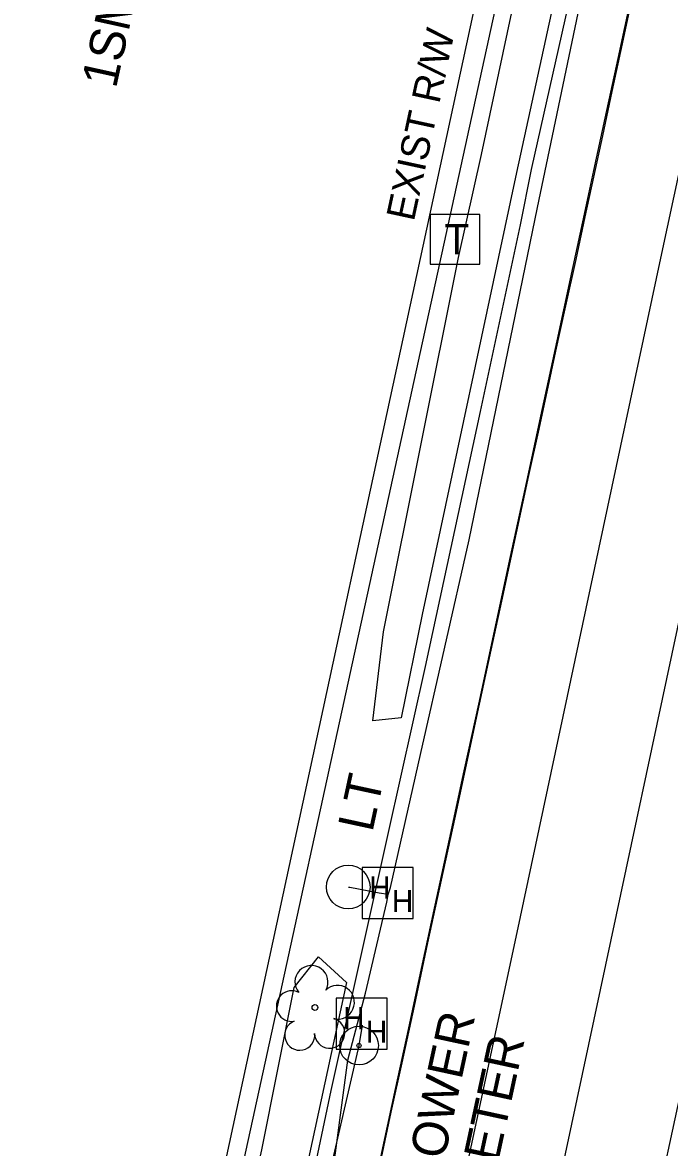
# Model space of a CAD drawing. Extents: x 2100323 to 2109811, y 740376 to 749755.
# Drawn here: x 2106040.1 to 2106113, y 743366.4 to 743493.1 of the extents above; entities that cross this region are included whole.
import ezdxf

# ---------------------------------------------------------------- set-up
doc = ezdxf.new("R2010")
doc.units = 0
for name, color, linetype in [('Exist Building', 7, 'Continuous'), ('Exist Building Text', 7, 'Continuous'), ('Exist Right of Way Line', 7, 'Continuous'), ('Exist Right of Way Line Text', 7, 'Continuous'), ('Exist Roads EOP', 7, 'Continuous'), ('Exist Roads EOP Other', 7, 'Continuous'), ('Exist Roads EOT', 7, 'Continuous'), ('Exist Utilities Other Located Object CELL', 7, 'Continuous'), ('Exist Utilities Other Located Object Text', 7, 'Continuous'), ('Exist Utilities Other Pole CELL', 7, 'Continuous'), ('Exist Utilities Other Pole Text', 7, 'Continuous'), ('Exist Utilities Power Hand Hole CELL', 7, 'Continuous'), ('Exist Utilities Power UG Cable SUE LOS B', 7, 'Continuous'), ('Exist Utilities Telephone Pedestal CELL', 7, 'Continuous'), ('Exist Vegetation Hedge Row', 7, 'Continuous'), ('Exist Vegetation Tree CELL', 7, 'Continuous'), ('Exist Vegetation Woods Line', 7, 'Continuous')]:
    doc.layers.add(name, color=color, linetype=linetype)

msp = doc.modelspace()

# ---------------------------------------------------------------- linework, layer by layer
at = {"layer": 'Exist Building'}
msp.add_lwpolyline([(2106037.99, 743573.24), (2106018.9, 743485.96), (2106017.36, 743486.3), (2105996.61, 743391.41), (2105959.32, 743399.57), (2105929.35, 743262.52), (2106037.5, 743238.87), (2106107.3, 743558.09), (2106037.99, 743573.24)], dxfattribs=at)
at = {"layer": 'Exist Right of Way Line'}
msp.add_line((2105967.64, 742922.92), (2106195.83, 743980.08), dxfattribs=at)
at = {"layer": 'Exist Roads EOP'}
msp.add_lwpolyline([(2106080.58, 743365.2), (2106081.69, 743370.35), (2106082.9, 743375.91), (2106084.29, 743382.31), (2106085.82, 743389.42), (2106087.35, 743396.47), (2106088.84, 743403.36), (2106090.28, 743409.99), (2106091.64, 743416.3), (2106092.95, 743422.38), (2106094.33, 743428.78), (2106095.81, 743435.62), (2106097.2, 743442.06), (2106098.33, 743447.28), (2106099.24, 743451.49), (2106100.24, 743456.05), (2106101.36, 743461.18), (2106102.5, 743466.39), (2106103.54, 743471.18), (2106104.51, 743475.65), (2106105.52, 743480.33), (2106106.58, 743485.3), (2106107.72, 743490.66), (2106108.96, 743496.5)], dxfattribs=at)
at = {"layer": 'Exist Roads EOP Other'}
for points in [[(2106097.48, 743476.53), (2106104.39, 743507.26), (2106111.03, 743539.28), (2106113.63, 743551.85), (2106119.66, 743578.89), (2106135.41, 743653.01), (2106143.99, 743692.69), (2106150.96, 743724.35), (2106153.5, 743737.02), (2106174.08, 743830.85), (2106177.01, 743845.22), (2106179.68, 743856.4), (2106198.32, 743945.52), (2106203.24, 743971.73), (2106204.48, 743980.15)], [(2106108.82, 743496.55), (2106107.21, 743489.02), (2106105.76, 743482.31), (2106104.48, 743476.42), (2106103.23, 743470.62), (2106101.84, 743464.22), (2106100.33, 743457.22), (2106098.68, 743449.6), (2106096.91, 743441.38), (2106095.09, 743432.95), (2106093.31, 743424.71), (2106091.57, 743416.65), (2106089.87, 743408.79), (2106088.2, 743401.11), (2106086.59, 743393.67), (2106085.05, 743386.53), (2106083.57, 743379.68), (2106082.15, 743373.12), (2106080.8, 743366.85), (2106079.4, 743360.36)], [(2105989.88, 742978.1), (2105992.89, 742991.26), (2106005.74, 743051.33), (2106017.11, 743104.36), (2106021.65, 743125.26), (2106026.92, 743151.57), (2106033.25, 743181.45), (2106042.52, 743222), (2106046.03, 743238.36), (2106049.46, 743254.83), (2106054.7, 743278.8), (2106061.75, 743311.36), (2106068.7, 743343.35), (2106074.92, 743372.78), (2106081.36, 743401.84), (2106085.54, 743420.55), (2106091.74, 743449.28), (2106096.24, 743470.29), (2106097.48, 743476.53)]]:
    msp.add_lwpolyline(points, dxfattribs=at)
at = {"layer": 'Exist Roads EOT'}
for points in [[(2106137.18, 743582.93), (2106129.02, 743544.65), (2106120.52, 743506.04), (2106112.02, 743466.55), (2106104.11, 743429.36), (2106095.71, 743390.07), (2106086.87, 743348.78), (2106078.51, 743309.78), (2106070.2, 743271.79), (2106061.76, 743232.89), (2106053.82, 743195.96), (2106045.11, 743156.31), (2106036.83, 743117.88), (2106028.4, 743079), (2106020.18, 743040.87), (2106011.78, 743002.02)], [(2106146.94, 743578.03), (2106138.92, 743540.77), (2106130.66, 743502.58), (2106122.28, 743464.49), (2106113.88, 743424.79), (2106105.83, 743386.93), (2106097.43, 743347.7), (2106089.21, 743309.26), (2106080.88, 743270.71), (2106072.32, 743230.86), (2106063.87, 743192.12), (2106055.42, 743153.43), (2106047.06, 743115.78), (2106038.73, 743077.35), (2106030.31, 743038.03), (2106021.98, 742999.54)], [(2106158.44, 743577.13), (2106150.88, 743543.06), (2106141.86, 743501.64), (2106133.69, 743463.5), (2106125.22, 743424.34), (2106117.02, 743385.24), (2106108.57, 743346.18), (2106100.3, 743308.18), (2106092.15, 743270.35), (2106083.38, 743229.64), (2106074.58, 743188.81), (2106066.53, 743151.58), (2106058.54, 743114.96), (2106050.08, 743075.72), (2106041.09, 743034.02), (2106033.02, 742996.93)]]:
    msp.add_lwpolyline(points, dxfattribs=at)
at = {"layer": 'Exist Utilities Other Located Object CELL'}
for radius in [2.18, 0.24]:
    msp.add_circle((2106078.05, 743377.86), radius, dxfattribs=at)
at = {"layer": 'Exist Utilities Other Pole CELL'}
msp.add_circle((2106076.83, 743395.71), 2.46, dxfattribs=at)
at = {"layer": 'Exist Utilities Power Hand Hole CELL'}
for p, q in [((2106081.35, 743394.88), (2106081.35, 743394.88)), ((2106078.42, 743380.17), (2106078.42, 743380.17))]:
    msp.add_line(p, q, dxfattribs=at)
for points in [[(2106078.4, 743392.15), (2106084.15, 743392.15), (2106084.15, 743397.9), (2106078.4, 743397.9), (2106078.4, 743392.15)], [(2106075.47, 743377.44), (2106081.22, 743377.44), (2106081.22, 743383.19), (2106075.47, 743383.19), (2106075.47, 743377.44)]]:
    msp.add_lwpolyline(points, dxfattribs=at)
at = {"layer": 'Exist Utilities Power UG Cable SUE LOS B'}
for points in [[(2106081.35, 743394.88), (2106081.58, 743395.64), (2106084.98, 743410.65), (2106090.47, 743434.82), (2106098.15, 743472.23), (2106102.74, 743494.11), (2106109.21, 743522.98), (2106112.59, 743539.42), (2106112.78, 743540.41), (2106111.71, 743540.67), (2106108.67, 743541.01)], [(2106046.99, 743236.2), (2106046.92, 743236.77), (2106048.23, 743244.61), (2106051.85, 743259.85), (2106058.03, 743287.41), (2106062.68, 743310.27), (2106066.47, 743326.61), (2106068.59, 743337.33), (2106074.88, 743361.82), (2106076.79, 743376.2), (2106078.79, 743383.74), (2106081.19, 743394.01), (2106081.35, 743394.88), (2106080.32, 743395.02), (2106077.01, 743395.65), (2106076.86, 743395.66)], [(2106078.42, 743380.17), (2106078.04, 743377.85), (2106074.52, 743362.69), (2106069.27, 743337.24), (2106067.38, 743327.27), (2106061.4, 743310.77), (2106058.61, 743288.6), (2106052.66, 743260.3), (2106048.94, 743243.92), (2106047.1, 743234.64), (2106045.92, 743223.36), (2106038.78, 743191.03), (2106034.86, 743175.39), (2106030.52, 743155.65), (2106029.65, 743154.26)]]:
    msp.add_lwpolyline(points, dxfattribs=at)
at = {"layer": 'Exist Utilities Telephone Pedestal CELL'}
msp.add_line((2106088.8, 743468.68), (2106088.8, 743468.68), dxfattribs=at)
msp.add_lwpolyline([(2106086.08, 743465.86), (2106091.67, 743465.86), (2106091.67, 743471.45), (2106086.08, 743471.45), (2106086.08, 743465.86)], dxfattribs=at)
at = {"layer": 'Exist Vegetation Hedge Row'}
msp.add_lwpolyline([(2106053.87, 743281.75), (2106047.41, 743250.16), (2106045.45, 743247.13), (2106041.6, 743247.88), (2106043.97, 743260), (2106052.48, 743299.42), (2106059.66, 743333.14), (2106067.11, 743366.13), (2106070.73, 743384.4), (2106073.49, 743387.85), (2106076.65, 743384.96), (2106071.34, 743360.46), (2106064.8, 743329.82), (2106053.87, 743281.75)], dxfattribs=at)
at = {"layer": 'Exist Vegetation Tree CELL'}
msp.add_line((2106073.08, 743382.14), (2106073.08, 743382.14), dxfattribs=at)
msp.add_circle((2106073.08, 743382.14), 0.326, dxfattribs=at)
for centre, radius, start, end in [((2106072.69, 743385.02), 1.86, 330.1651, 219.7134), ((2106070.47, 743382.3), 1.73, 62.6636, 279.3457), ((2106075.63, 743382.73), 1.9, 257.1011, 134.1999), ((2106071.37, 743379.02), 1.69, 111.5671, 6.231), ((2106074.75, 743379.25), 1.7, 181.2822, 74.56)]:
    msp.add_arc(centre, radius, start, end, dxfattribs=at)
at = {"layer": 'Exist Vegetation Woods Line'}
for points in [[(2106116.27, 743573.54), (2106110.74, 743544.75), (2106107.46, 743541.84), (2106107.08, 743536.58), (2106107.66, 743531.92), (2106099.71, 743494.09), (2106095.8, 743476.19)], [(2106091.84, 743478.2), (2106100.16, 743517.16), (2106106.12, 743546.64), (2106107.86, 743558.05)], [(2106095.8, 743476.19), (2106085.17, 743426.41), (2106082.8, 743414.77), (2106079.59, 743414.41), (2106080.79, 743424.44), (2106089.25, 743466.6), (2106091.84, 743478.2)]]:
    msp.add_lwpolyline(points, dxfattribs=at)

# ---------------------------------------------------------------- texts
at = {"layer": 'Exist Building Text'}
msp.add_text('1SMTLBUS', height=4, rotation=77.5686, dxfattribs=at).set_placement((2106050.66, 743485.56))
at = {"layer": 'Exist Right of Way Line Text'}
msp.add_text('EXIST R/W', height=3.2, rotation=77.8194, dxfattribs=at).set_placement((2106084.22, 743470.58))
at = {"layer": 'Exist Utilities Other Located Object Text'}
for s, p in [('POWER', (2106086.89, 743361.42)), ('METER', (2106092.78, 743360.25))]:
    msp.add_text(s, height=4, rotation=77.8136, dxfattribs=at).set_placement(p)
at = {"layer": 'Exist Utilities Other Pole Text'}
msp.add_text('LT', height=4, rotation=77.8136, dxfattribs=at).set_placement((2106079.55, 743401.79))
at = {"layer": 'Exist Utilities Power Hand Hole CELL'}
for p in [(2106079.19, 743394.41), (2106081.75, 743392.88), (2106076.26, 743379.69), (2106078.82, 743378.17)]:
    msp.add_text('H', height=2.5, dxfattribs=at).set_placement(p)
at = {"layer": 'Exist Utilities Telephone Pedestal CELL'}
msp.add_text('T', height=3.42, dxfattribs=at).set_placement((2106087.67, 743466.97))

doc.saveas('drawing.dxf')
